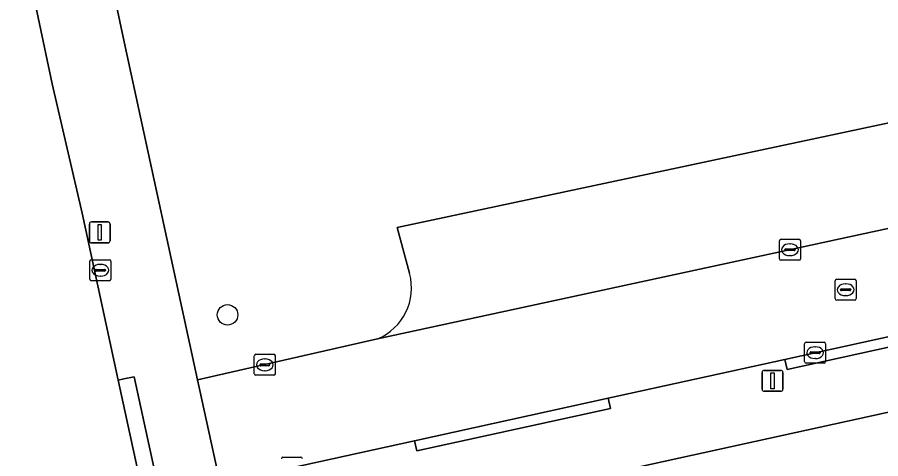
# Model space of a CAD drawing. Extents: x 160030 to 160839, y 385325 to 386450.
# Drawn here: x 160669.44 to 160710.58, y 385730.36 to 385751.4 of the extents above; entities that cross this region are included whole.
import ezdxf

# ---------------------------------------------------------------- set-up
doc = ezdxf.new("R2010")
doc.units = 0
for name, color, linetype in [('IMGEO_Boom', 7, 'Continuous'), ('IMGEO_Groenvoorziening', 7, 'Continuous'), ('IMGEO_Kolk', 7, 'Continuous'), ('IMGEO_Lichtmast', 7, 'Continuous'), ('IMGEO_Pand', 7, 'Continuous'), ('IMGEO_Parkeervlak_open', 7, 'Continuous'), ('IMGEO_Rijbaan_lokaal_open', 7, 'Continuous'), ('IMGEO_Rioolput', 7, 'Continuous'), ('IMGEO_Voetpad_open', 7, 'Continuous')]:
    doc.layers.add(name, color=color, linetype=linetype)

msp = doc.modelspace()

# ---------------------------------------------------------------- linework, layer by layer
at = {"layer": 'IMGEO_Boom'}
msp.add_circle((160679.457, 385737.213), 0.489, dxfattribs=at)
at = {"layer": 'IMGEO_Groenvoorziening'}
for points in [[(160728.062, 385750), (160730.705, 385750.562), (160730.817, 385750), (160731.652, 385745.804), (160733.2, 385741.066), (160733.243, 385740.892), (160737.979, 385741.913), (160732.939, 385765.276), (160712.724, 385760.915), (160674.065, 385752.406), (160674.586, 385750), (160678.026, 385734.12), (160686.598, 385736.065)], [(160688.13, 385739.194), (160687.537, 385741.382), (160728.062, 385750)]]:
    msp.add_lwpolyline(points, dxfattribs=at)
msp.add_arc((160685.581, 385738.503), 2.641, 292.6495, 15.1765, dxfattribs=at)
at = {"layer": 'IMGEO_Kolk'}
for p, q in [((160705.757, 385739.891), (160705.757, 385740.743)), ((160705.832, 385740.817), (160706.684, 385740.817)), ((160706.758, 385740.743), (160706.758, 385739.891)), ((160706.016, 385740.311), (160706.016, 385740.323)), ((160706.454, 385740.274), (160706.056, 385740.274)), ((160706.059, 385740.36), (160706.457, 385740.36)), ((160706.245, 385740.597), (160706.27, 385740.597)), ((160706.5, 385740.323), (160706.5, 385740.311)), ((160672.97, 385739.84), (160673.822, 385739.84)), ((160706.684, 385739.817), (160705.832, 385739.817)), ((160706.268, 385740.037), (160706.243, 385740.037)), ((160672.895, 385738.914), (160672.895, 385739.766)), ((160673.197, 385739.383), (160673.595, 385739.383)), ((160673.383, 385739.62), (160673.408, 385739.62)), ((160673.896, 385739.766), (160673.896, 385738.914)), ((160673.154, 385739.334), (160673.154, 385739.346)), ((160673.592, 385739.297), (160673.194, 385739.297)), ((160673.406, 385739.06), (160673.381, 385739.06)), ((160673.638, 385739.346), (160673.638, 385739.334)), ((160673.822, 385738.84), (160672.97, 385738.84)), ((160706.956, 385734.985), (160706.956, 385735.837)), ((160707.031, 385735.911), (160707.883, 385735.911)), ((160707.444, 385735.691), (160707.469, 385735.691)), ((160707.957, 385735.837), (160707.957, 385734.985)), ((160680.808, 385735.333), (160681.66, 385735.333)), ((160707.215, 385735.405), (160707.215, 385735.417)), ((160707.653, 385735.368), (160707.255, 385735.368)), ((160707.258, 385735.454), (160707.656, 385735.454)), ((160707.699, 385735.417), (160707.699, 385735.405)), ((160680.733, 385734.407), (160680.733, 385735.259)), ((160681.035, 385734.876), (160681.433, 385734.876)), ((160681.221, 385735.113), (160681.246, 385735.113)), ((160681.734, 385735.259), (160681.734, 385734.407)), ((160707.883, 385734.911), (160707.031, 385734.911)), ((160707.467, 385735.131), (160707.442, 385735.131)), ((160680.992, 385734.827), (160680.992, 385734.839)), ((160681.43, 385734.79), (160681.032, 385734.79)), ((160681.244, 385734.553), (160681.219, 385734.553)), ((160681.476, 385734.839), (160681.476, 385734.827)), ((160681.66, 385734.333), (160680.808, 385734.333)), ((160682.095, 385730.43), (160682.947, 385730.43))]:
    msp.add_line(p, q, dxfattribs=at)
for points in [[(160705.757, 385739.891), (160705.757, 385740.743)], [(160705.832, 385740.817), (160706.684, 385740.817)], [(160706.758, 385740.743), (160706.758, 385739.891)], [(160672.97, 385739.84), (160673.822, 385739.84)], [(160706.684, 385739.817), (160705.832, 385739.817)], [(160672.895, 385738.914), (160672.895, 385739.766)], [(160673.896, 385739.766), (160673.896, 385738.914)], [(160673.822, 385738.84), (160672.97, 385738.84)], [(160706.956, 385734.985), (160706.956, 385735.837)], [(160707.031, 385735.911), (160707.883, 385735.911)], [(160707.957, 385735.837), (160707.957, 385734.985)], [(160680.808, 385735.333), (160681.66, 385735.333)], [(160680.733, 385734.407), (160680.733, 385735.259)], [(160681.734, 385735.259), (160681.734, 385734.407)], [(160707.883, 385734.911), (160707.031, 385734.911)], [(160681.66, 385734.333), (160680.808, 385734.333)], [(160682.095, 385730.43), (160682.947, 385730.43)]]:
    msp.add_lwpolyline(points, dxfattribs=at)
for centre, radius, start, end in [((160705.834, 385740.741), 0.0765, 91.552, 178.448), ((160705.834, 385740.741), 0.0765, 91.552, 178.448), ((160706.682, 385740.741), 0.0765, 1.552, 88.448), ((160706.682, 385740.741), 0.0765, 1.552, 88.448), ((160706.056, 385740.32), 0.0403, 85.8775, 175.7526), ((160706.053, 385740.31), 0.0366, 178.938, 274.7102), ((160706.457, 385740.317), 0.043, 264.8664, 352.4533), ((160706.461, 385740.322), 0.0386, 1.7309, 96.639), ((160672.972, 385739.764), 0.0765, 91.552, 178.448), ((160672.972, 385739.764), 0.0765, 91.552, 178.448), ((160673.82, 385739.764), 0.0765, 1.552, 88.448), ((160673.82, 385739.764), 0.0765, 1.552, 88.448), ((160705.834, 385739.893), 0.0765, 181.552, 268.448), ((160705.834, 385739.893), 0.0765, 181.552, 268.448), ((160706.682, 385739.893), 0.0765, 271.552, 358.448), ((160706.682, 385739.893), 0.0765, 271.552, 358.448), ((160673.194, 385739.343), 0.0403, 85.8775, 175.7526), ((160673.599, 385739.345), 0.0386, 1.7309, 96.639), ((160673.191, 385739.333), 0.0366, 178.938, 274.7102), ((160673.595, 385739.34), 0.043, 264.8664, 352.4533), ((160672.972, 385738.916), 0.0765, 181.552, 268.448), ((160672.972, 385738.916), 0.0765, 181.552, 268.448), ((160673.82, 385738.916), 0.0765, 271.552, 358.448), ((160673.82, 385738.916), 0.0765, 271.552, 358.448), ((160707.033, 385735.835), 0.0765, 91.552, 178.448), ((160707.033, 385735.835), 0.0765, 91.552, 178.448), ((160707.881, 385735.835), 0.0765, 1.552, 88.448), ((160707.881, 385735.835), 0.0765, 1.552, 88.448), ((160680.81, 385735.257), 0.0765, 91.552, 178.448), ((160680.81, 385735.257), 0.0765, 91.552, 178.448), ((160681.658, 385735.257), 0.0765, 1.552, 88.448), ((160681.658, 385735.257), 0.0765, 1.552, 88.448), ((160707.255, 385735.414), 0.0403, 85.8775, 175.7526), ((160707.252, 385735.404), 0.0366, 178.938, 274.7102), ((160707.656, 385735.411), 0.043, 264.8664, 352.4533), ((160707.66, 385735.416), 0.0386, 1.7309, 96.639), ((160681.032, 385734.836), 0.0403, 85.8775, 175.7526), ((160681.437, 385734.838), 0.0386, 1.7309, 96.639), ((160707.033, 385734.987), 0.0765, 181.552, 268.448), ((160707.033, 385734.987), 0.0765, 181.552, 268.448), ((160707.881, 385734.987), 0.0765, 271.552, 358.448), ((160707.881, 385734.987), 0.0765, 271.552, 358.448), ((160681.029, 385734.826), 0.0366, 178.938, 274.7102), ((160681.433, 385734.833), 0.043, 264.8664, 352.4533), ((160680.81, 385734.409), 0.0765, 181.552, 268.448), ((160680.81, 385734.409), 0.0765, 181.552, 268.448), ((160681.658, 385734.409), 0.0765, 271.552, 358.448), ((160681.658, 385734.409), 0.0765, 271.552, 358.448), ((160682.097, 385730.354), 0.0765, 91.552, 178.448), ((160682.097, 385730.354), 0.0765, 91.552, 178.448), ((160682.945, 385730.354), 0.0765, 1.552, 88.448), ((160682.945, 385730.354), 0.0765, 1.552, 88.448)]:
    msp.add_arc(centre, radius, start, end, dxfattribs=at)
for centre, major_axis, ratio, start_param, end_param in [((160706.244, 385740.317), (-0.387, 0.002), 0.722429, 4.712389, 7.853982), ((160706.269, 385740.317), (-0.39, 0.002), 0.717154, 1.570796, 4.712389), ((160673.382, 385739.34), (-0.387, 0.002), 0.722429, 4.712389, 7.853982), ((160673.407, 385739.34), (-0.39, 0.002), 0.717154, 1.570796, 4.712389), ((160707.443, 385735.411), (-0.387, 0.002), 0.722429, 4.712389, 7.853982), ((160707.468, 385735.411), (-0.39, 0.002), 0.717154, 1.570796, 4.712389), ((160681.22, 385734.833), (-0.387, 0.002), 0.722429, 4.712389, 7.853982), ((160681.245, 385734.833), (-0.39, 0.002), 0.717154, 1.570796, 4.712389)]:
    msp.add_ellipse(centre, major_axis=major_axis, ratio=ratio, start_param=start_param, end_param=end_param, dxfattribs=at)
at = {"layer": 'IMGEO_Lichtmast'}
for p, q in [((160672.871, 385740.744), (160672.871, 385741.544)), ((160672.871, 385741.544), (160672.871, 385740.744)), ((160672.971, 385741.644), (160673.761, 385741.644)), ((160673.761, 385741.644), (160672.971, 385741.644)), ((160673.861, 385741.544), (160673.861, 385740.744)), ((160673.861, 385740.744), (160673.861, 385741.544)), ((160673.761, 385740.644), (160672.971, 385740.644)), ((160672.971, 385740.644), (160673.761, 385740.644)), ((160704.931, 385733.669), (160704.931, 385734.469)), ((160704.931, 385734.469), (160704.931, 385733.669)), ((160705.031, 385734.569), (160705.821, 385734.569)), ((160705.821, 385734.569), (160705.031, 385734.569)), ((160705.921, 385734.469), (160705.921, 385733.669)), ((160705.921, 385733.669), (160705.921, 385734.469)), ((160705.821, 385733.569), (160705.031, 385733.569)), ((160705.031, 385733.569), (160705.821, 385733.569))]:
    msp.add_line(p, q, dxfattribs=at)
for points in [[(160673.291, 385741.519), (160673.441, 385741.519), (160673.441, 385740.769), (160673.291, 385740.769), (160673.291, 385741.519)], [(160705.351, 385734.444), (160705.501, 385734.444), (160705.501, 385733.694), (160705.351, 385733.694), (160705.351, 385734.444)]]:
    msp.add_lwpolyline(points, dxfattribs=at)
for centre, start, end in [((160672.971, 385741.544), 90, 180), ((160672.971, 385741.544), 90, 180), ((160673.761, 385741.544), 0, 90), ((160673.761, 385741.544), 360, 90), ((160672.971, 385740.744), 180, 270), ((160672.971, 385740.744), 180, 270), ((160673.761, 385740.744), 270, 0), ((160673.761, 385740.744), 270, 0), ((160705.031, 385734.469), 90, 180), ((160705.031, 385734.469), 90, 180), ((160705.821, 385734.469), 0, 90), ((160705.821, 385734.469), 360, 90), ((160705.031, 385733.669), 180, 270), ((160705.031, 385733.669), 180, 270), ((160705.821, 385733.669), 270, 0), ((160705.821, 385733.669), 270, 0)]:
    msp.add_arc(centre, 0.1, start, end, dxfattribs=at)
at = {"layer": 'IMGEO_Pand'}
msp.add_lwpolyline([(160697.845, 385729.707), (160700.225, 385718.852), (160700.408, 385718.892), (160700.194, 385719.866), (160700.042, 385720.561), (160717.589, 385724.408), (160717.78, 385723.538), (160717.943, 385722.793), (160718.103, 385722.828), (160715.735, 385733.629)], close=True, dxfattribs=at)
at = {"layer": 'IMGEO_Parkeervlak_open'}
msp.add_lwpolyline([(160686.598, 385736.065), (160731.652, 385745.804), (160730.817, 385750), (160730.705, 385750.562), (160728.062, 385750), (160687.537, 385741.382), (160688.13, 385739.194)], dxfattribs=at)
msp.add_arc((160685.581, 385738.503), 2.641, 292.6495, 15.1765, dxfattribs=at)
at = {"layer": 'IMGEO_Rijbaan_lokaal_open'}
for points in [[(160672.533, 385742.056), (160671.093, 385748.229), (160667.272, 385766.306), (160666.9, 385768.069), (160665.832, 385773.077), (160664.44, 385779.608)], [(160679.899, 385708.484), (160678.905, 385712.543), (160675.702, 385727.376), (160674.251, 385734.098), (160672.533, 385742.056)]]:
    msp.add_lwpolyline(points, dxfattribs=at)
msp.add_lwpolyline([(160723.574, 385738.95), (160733.2, 385741.066), (160731.652, 385745.804), (160686.598, 385736.065), (160678.026, 385734.12), (160679.113, 385729.182), (160688.373, 385731.216), (160697.595, 385733.243), (160706.015, 385735.093), (160715.473, 385737.171)], close=True, dxfattribs=at)
at = {"layer": 'IMGEO_Rioolput'}
for p, q in [((160708.41, 385737.986), (160708.41, 385738.838)), ((160708.485, 385738.912), (160709.337, 385738.912)), ((160708.898, 385738.692), (160708.923, 385738.692)), ((160709.411, 385738.838), (160709.411, 385737.986)), ((160708.669, 385738.406), (160708.669, 385738.418)), ((160709.107, 385738.369), (160708.709, 385738.369)), ((160708.712, 385738.455), (160709.11, 385738.455)), ((160709.153, 385738.418), (160709.153, 385738.406)), ((160709.337, 385737.912), (160708.485, 385737.912)), ((160708.921, 385738.132), (160708.896, 385738.132))]:
    msp.add_line(p, q, dxfattribs=at)
for points in [[(160708.41, 385737.986), (160708.41, 385738.838)], [(160708.485, 385738.912), (160709.337, 385738.912)], [(160709.411, 385738.838), (160709.411, 385737.986)], [(160709.337, 385737.912), (160708.485, 385737.912)]]:
    msp.add_lwpolyline(points, dxfattribs=at)
for centre, radius, start, end in [((160708.487, 385738.836), 0.0765, 91.552, 178.448), ((160708.487, 385738.836), 0.0765, 91.552, 178.448), ((160709.335, 385738.836), 0.0765, 1.552, 88.448), ((160709.335, 385738.836), 0.0765, 1.552, 88.448), ((160708.709, 385738.415), 0.0403, 85.8775, 175.7526), ((160708.706, 385738.405), 0.0366, 178.938, 274.7102), ((160709.11, 385738.412), 0.043, 264.8664, 352.4533), ((160709.114, 385738.417), 0.0386, 1.7309, 96.639), ((160708.487, 385737.988), 0.0765, 181.552, 268.448), ((160708.487, 385737.988), 0.0765, 181.552, 268.448), ((160709.335, 385737.988), 0.0765, 271.552, 358.448), ((160709.335, 385737.988), 0.0765, 271.552, 358.448)]:
    msp.add_arc(centre, radius, start, end, dxfattribs=at)
for centre, major_axis, ratio, start_param, end_param in [((160708.897, 385738.412), (-0.387, 0.002), 0.722429, 4.712389, 7.853982), ((160708.922, 385738.412), (-0.39, 0.002), 0.717154, 1.570796, 4.712389)]:
    msp.add_ellipse(centre, major_axis=major_axis, ratio=ratio, start_param=start_param, end_param=end_param, dxfattribs=at)
at = {"layer": 'IMGEO_Voetpad_open'}
for points in [[(160682.511, 385713.385), (160682.177, 385714.942), (160679.807, 385725.753), (160679.113, 385729.182), (160678.026, 385734.12), (160674.586, 385750), (160674.065, 385752.406), (160673.77, 385753.939), (160671.404, 385764.737), (160670.708, 385768.212), (160669.602, 385773.141), (160665.65, 385791.386), (160665.19, 385793.459), (160662.817, 385804.033), (160661.934, 385807.453), (160660.893, 385812.227), (160666.128, 385813.384)], [(160664.44, 385779.608), (160665.832, 385773.077), (160665.994, 385773.111), (160666.52, 385773.222), (160667.983, 385766.456), (160667.494, 385766.353), (160667.272, 385766.306), (160671.093, 385748.229), (160672.533, 385742.056), (160674.251, 385734.098), (160674.522, 385734.157), (160675.011, 385734.261), (160676.472, 385727.541), (160675.983, 385727.437), (160675.702, 385727.376), (160678.905, 385712.543), (160679.899, 385708.484)]]:
    msp.add_lwpolyline(points, dxfattribs=at)
for points in [[(160734.024, 385737.623), (160738.688, 385738.629), (160737.979, 385741.913), (160733.243, 385740.892), (160733.32, 385740.581), (160723.683, 385738.463), (160723.574, 385738.95), (160715.473, 385737.171), (160715.582, 385736.684), (160706.124, 385734.606), (160706.015, 385735.093), (160697.595, 385733.243), (160697.705, 385732.756), (160688.483, 385730.729), (160688.373, 385731.216), (160679.113, 385729.182), (160679.807, 385725.753), (160697.845, 385729.707), (160715.735, 385733.629)], [(160706.015, 385735.093), (160706.124, 385734.606), (160715.582, 385736.684), (160715.473, 385737.171)], [(160675.011, 385734.261), (160674.522, 385734.157), (160674.251, 385734.098), (160675.702, 385727.376), (160675.983, 385727.437), (160676.472, 385727.541)], [(160697.595, 385733.243), (160688.373, 385731.216), (160688.483, 385730.729), (160697.705, 385732.756)]]:
    msp.add_lwpolyline(points, close=True, dxfattribs=at)

doc.saveas('drawing.dxf')
